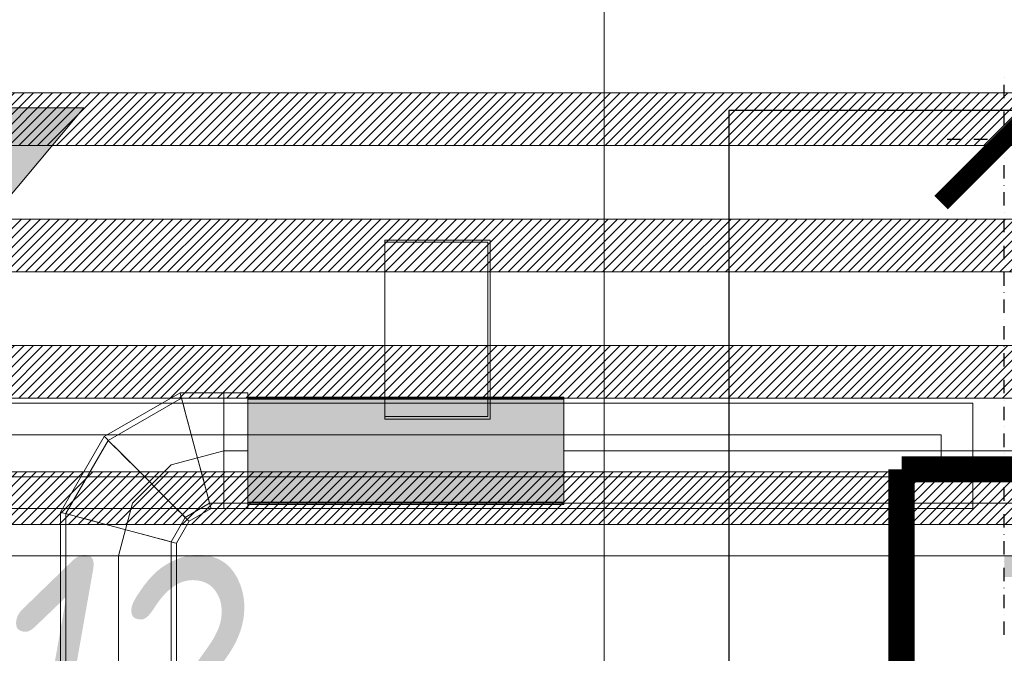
# Model space of a CAD drawing. Header units: millimetres. Extents: x -521669 to 178656, y -69521 to 433382.
# Tile 313 of 422: x -173558 to -172623, y 421976 to 422578. Entities that reach past the tile are written whole.
import ezdxf
from ezdxf import colors
from ezdxf.entities.mleader import LeaderData, LeaderLine
from ezdxf.math import Vec2, Vec3

# ---------------------------------------------------------------- set-up
doc = ezdxf.new("R2010")
doc.units = ezdxf.units.MM
doc.linetypes.add('( Hidden )', pattern=[0.375, 0.25, -0.125])
doc.linetypes.add('DASHDOT', pattern=[25.4, 12.7, -6.35, 0, -6.35])
doc.layers.get('Defpoints').update_dxf_attribs({"color": 31})
for name, color, linetype, lineweight in [('_0', 7, 'Continuous', 13), ('A-DOOR-IDEN', 7, 'Continuous', 9), ('dim_light', 12, 'Continuous', 9), ('dim_razv', 93, 'DASHDOT', 9), ('I-WALL', 7, 'Continuous', 5), ('pot', 183, 'Continuous', 15), ('pot sh', 183, 'Continuous', 15)]:
    doc.layers.add(name, color=color, linetype=linetype, lineweight=lineweight)
for name, color, linetype, true_color in [('PDF15_0', 30, 'Continuous', 0xff7f00), ('PDF5_Geometry', 7, 'Continuous', 0xaaaaaa), ('PDF5_Solid Fills', 7, 'Continuous', 0xececec)]:
    doc.layers.add(name, color=color, linetype=linetype, true_color=true_color)
doc.layers.add('pol', color=7, linetype='Continuous', lineweight=15, true_color=0x738991)
doc.layers.add('Сводный план', color=1, linetype='Continuous', lineweight=0, true_color=0xff0000)
doc.styles.add('fl_iso paper', font='isocpeur.ttf', dxfattribs={"width": 0.8, "oblique": 10})
doc.styles.add('In tre', font='isocpeur.ttf', dxfattribs={"width": 0.8, "oblique": 10})
doc.dimstyles.new('In tre 1_75', dxfattribs={"dimtxt": 220, "dimasz": 120, "dimexe": 60, "dimexo": 10, "dimgap": 50, "dimtad": 1, "dimdec": 0, "dimrnd": 5, "dimzin": 0, "dimdsep": 46, "dimtxsty": 'fl_iso paper', "dimblk": 'ARCHTICK', "dimcen": 0, "dimdle": 60, "dimadec": 0, "dimazin": 0, "dimtfac": 1, "dimtdec": 0, "dimtofl": 0, "dimtmove": 1, "dimatfit": 1, "dimfxl": 1, "dimtfill": 1, "dimtolj": 1, "dimtzin": 0, "dimarcsym": 1})

# ---------------------------------------------------------------- blocks, each defined once
blk = doc.blocks.new('_ArchTick')
at = {"color": 0, "linetype": 'ByBlock', "lineweight": 9, "const_width": 0.15}
blk.add_lwpolyline([(-0.5, -0.5), (0.5, 0.5)], dxfattribs=at)
blk = doc.blocks.new('*D6213')
at = {"layer": 'Defpoints', "color": 0, "transparency": 16777216}
for p in [(-169127.93, 422632.04), (-174127.93, 422454.43), (-169127.93, 422454.43)]:
    blk.add_point(p, dxfattribs=at)
at = {"layer": 'dim_light', "color": 0, "lineweight": -2, "transparency": 16777216}
for p, q in [((-174127.93, 422464.43), (-174127.93, 422692.04)), ((-169127.93, 422464.43), (-169127.93, 422692.04)), ((-174187.93, 422632.04), (-169067.93, 422632.04))]:
    blk.add_line(p, q, dxfattribs=at)
at = {"layer": 'dim_light', "color": 0, "lineweight": -2, "transparency": 16777216, "xscale": 120, "yscale": 120, "zscale": 120, "rotation": 180}
blk.add_blockref('_ArchTick', (-174127.93, 422632.04), dxfattribs=at)
at = {"layer": 'dim_light', "color": 0, "lineweight": -2, "transparency": 16777216, "xscale": 120, "yscale": 120, "zscale": 120}
blk.add_blockref('_ArchTick', (-169127.93, 422632.04), dxfattribs=at)
at = {"layer": 'dim_light', "color": 0, "transparency": 16777216, "insert": (-171627.93, 422792.04), "char_height": 220, "attachment_point": 5, "style": 'fl_iso paper', "bg_fill": 3, "box_fill_scale": 1.1, "bg_fill_color": 256, "bg_fill_true_color": 13158600, "bg_fill_transparency": 0}
blk.add_mtext('\\A1;5000', dxfattribs=at)
blk = doc.blocks.new('*D12230')
at = {"layer": 'Defpoints', "color": 0, "transparency": 16777216}
for p in [(-172622.93, 422464.61), (-172036.03, 422151.22), (-172622.93, 421983.92)]:
    blk.add_point(p, dxfattribs=at)
at = {"layer": 'dim_razv', "color": 0, "lineweight": -2, "transparency": 16777216}
for p, q in [((-172622.93, 421993.92), (-172622.93, 422524.61)), ((-172036.03, 422161.22), (-172036.03, 422524.61)), ((-171976.03, 422464.61), (-172682.93, 422464.61))]:
    blk.add_line(p, q, dxfattribs=at)
at = {"layer": 'dim_razv', "color": 0, "lineweight": -2, "transparency": 16777216, "xscale": 120, "yscale": 120, "zscale": 120, "rotation": 180}
blk.add_blockref('_ArchTick', (-172622.93, 422464.61), dxfattribs=at)
at = {"layer": 'dim_razv', "color": 0, "lineweight": -2, "transparency": 16777216, "xscale": 120, "yscale": 120, "zscale": 120}
blk.add_blockref('_ArchTick', (-172036.03, 422464.61), dxfattribs=at)
at = {"layer": 'dim_razv', "color": 0, "transparency": 16777216, "insert": (-172329.48, 422624.61), "char_height": 220, "attachment_point": 5, "style": 'fl_iso paper', "bg_fill": 3, "box_fill_scale": 1.1, "bg_fill_color": 256, "bg_fill_true_color": 13158600, "bg_fill_transparency": 0}
blk.add_mtext('\\A1;585', dxfattribs=at)
blk = doc.blocks.new('1')
at = {"layer": 'pol', "linetype": 'ByBlock'}
h = blk.add_hatch(color=1, dxfattribs=at)
h.paths.add_polyline_path([(35776.37, 73135.4), (35803.14, 73135.4), (35803.14, 73258.97), (35776.37, 73258.97)])
h.paths.add_polyline_path([(35789.75, 73274.59), (35843.23, 73274.59), (35789.75, 73338.23)])
h.paths.add_polyline_path([(35789.75, 73274.59), (35736.28, 73274.59), (35789.75, 73338.23)])
edge = h.paths.add_edge_path()
edge.add_arc((35789.75, 73110.51), 13.38, 0, 360)
h = blk.add_hatch(color=1, dxfattribs=at)
h.paths.add_polyline_path([(35813.3, 73097.13), (35813.3, 73123.89), (35936.87, 73123.89), (35936.87, 73097.13)])
h.paths.add_polyline_path([(35952.5, 73110.51), (35952.5, 73163.99), (36016.14, 73110.51)])
h.paths.add_polyline_path([(35952.5, 73110.51), (35952.5, 73057.03), (36016.14, 73110.51)])
at = {"layer": 'pol', "color": 1, "linetype": 'ByBlock'}
for points in [[(35789.75, 73274.59), (35736.28, 73274.59), (35789.75, 73338.23), (35789.75, 73274.59)], [(35789.75, 73274.59), (35843.23, 73274.59), (35789.75, 73338.23), (35789.75, 73274.59)], [(35952.5, 73110.51), (35952.5, 73163.99), (36016.14, 73110.51), (35952.5, 73110.51)], [(35952.5, 73110.51), (35952.5, 73057.03), (36016.14, 73110.51), (35952.5, 73110.51)]]:
    blk.add_lwpolyline(points, dxfattribs=at)
for points in [[(35776.37, 73135.4), (35803.14, 73135.4), (35803.14, 73258.97), (35776.37, 73258.97)], [(35813.3, 73097.13), (35813.3, 73123.89), (35936.87, 73123.89), (35936.87, 73097.13)]]:
    blk.add_lwpolyline(points, close=True, dxfattribs=at)
blk.add_circle((35789.75, 73110.51), 13.38, dxfattribs=at)
blk = doc.blocks.new('ftfyjjj')
at = {"layer": 'PDF5_Geometry', "color": 1, "lineweight": 18, "true_color": 0xff0000}
for points in [[(19091.9, 19249.99), (19091.9, 19419.96)], [(19191.92, 19419.96), (19091.9, 19419.96)], [(19091.9, 19249.99), (19091.9, 19251.26), (19091.9, 19252.46), (19091.9, 19417.99), (19091.9, 19252.46), (19091.9, 19251.26)], [(19189.91, 19417.99), (19091.9, 19417.99)], [(19189.91, 19417.99), (19189.91, 19252.46)], [(19191.92, 19249.99), (19191.92, 19419.96)], [(18912.34, 19219.97), (18908.84, 19232.91), (18905.63, 19244.98), (18902.85, 19255.32), (18900.73, 19263.29), (18899.39, 19268.26), (18898.93, 19269.99), (18899.39, 19268.26), (18900.73, 19263.29), (18902.85, 19255.32), (18905.63, 19244.98), (18908.84, 19232.91)], [(18939.11, 19219.97), (18939.11, 19232.91), (18939.11, 19244.98), (18939.11, 19255.32), (18939.11, 19263.29), (18939.11, 19268.26), (18939.11, 19269.99), (18939.11, 19268.26), (18939.11, 19263.29), (18939.11, 19255.32), (18939.11, 19244.98), (18939.11, 19232.91)], [(18939.11, 19169.98), (18939.11, 19171.67), (18939.11, 19176.68), (18939.11, 19184.62), (18939.11, 19194.99), (18939.11, 19207.02), (18939.11, 19219.97), (18939.11, 19232.91), (18939.11, 19244.98), (18939.11, 19255.32), (18939.11, 19263.29), (18939.11, 19268.26), (18939.11, 19269.99), (18939.11, 19268.26), (18939.11, 19263.29), (18939.11, 19255.32), (18939.11, 19244.98), (18939.11, 19232.91), (18939.11, 19219.97), (18939.11, 19207.02), (18939.11, 19194.99), (18939.11, 19184.62), (18939.11, 19176.68), (18939.11, 19171.67)], [(18961.9, 19168.99), (19261.91, 19168.99), (19261.91, 19170.72), (19261.91, 19175.8), (19261.91, 19183.91), (19261.91, 19194.46), (19261.91, 19206.77), (19261.91, 19219.97), (19261.91, 19233.16), (19261.91, 19245.47), (19261.91, 19256.02), (19261.91, 19264.13), (19261.91, 19269.25), (19261.91, 19270.98), (18961.9, 19270.98), (18961.9, 19269.25), (18961.9, 19264.13), (18961.9, 19256.02), (18961.9, 19245.47), (18961.9, 19233.16), (18961.9, 19219.97), (18961.9, 19206.77), (18961.9, 19194.46), (18961.9, 19183.91), (18961.9, 19175.8), (18961.9, 19170.72)], [(18961.9, 19268.97), (18961.9, 19264.13), (18961.9, 19250.52), (18961.9, 19230.87), (18961.9, 19209.06), (18961.9, 19189.41), (18961.9, 19175.83), (18961.9, 19170.96), (19261.91, 19170.96), (19261.91, 19175.83), (19261.91, 19189.41), (19261.91, 19209.06), (19261.91, 19230.87), (19261.91, 19250.52), (19261.91, 19264.13), (19261.91, 19268.97)], [(19189.91, 19252.46), (19189.91, 19260.78), (19189.91, 19266.6), (19189.91, 19269.6), (19189.91, 19269.99), (19189.91, 19269.6), (19189.91, 19266.6), (19189.91, 19260.78)], [(19191.92, 19249.99), (19191.92, 19258.35), (19191.92, 19264.7), (19191.92, 19268.65), (19191.92, 19269.99), (19191.92, 19268.65), (19191.92, 19264.7), (19191.92, 19258.35)], [(19261.91, 19169.98), (19261.91, 19269.99)], [(19091.9, 19252.46), (19189.91, 19252.46)], [(19191.92, 19249.99), (19091.9, 19249.99)], [(18865.91, 19193.19), (18856.45, 19202.64), (18847.6, 19211.5), (18840.01, 19219.05), (18834.23, 19224.87), (18830.56, 19228.54), (18829.33, 19229.77), (18830.56, 19228.54), (18834.23, 19224.87), (18840.01, 19219.05), (18847.6, 19211.5), (18856.45, 19202.64)], [(18912.34, 19219.97), (18915.79, 19207.02), (18919.04, 19194.99), (18921.79, 19184.62), (18923.94, 19176.68), (18925.25, 19171.67), (18925.71, 19169.98), (18925.25, 19171.67), (18923.94, 19176.68), (18921.79, 19184.62), (18919.04, 19194.99), (18915.79, 19207.02)], [(18865.91, 19193.19), (18875.4, 19183.7), (18884.22, 19174.88), (18891.8, 19167.29), (18897.62, 19161.47), (18901.26, 19157.84), (18902.53, 19156.57), (18901.26, 19157.84), (18897.62, 19161.47), (18891.8, 19167.29), (18884.22, 19174.88), (18875.4, 19183.7)], [(18839.13, 19146.76), (18826.19, 19150.26), (18814.12, 19153.47), (18803.75, 19156.25), (18795.81, 19158.37), (18790.84, 19159.71), (18789.11, 19160.17), (18790.84, 19159.71), (18795.81, 19158.37), (18803.75, 19156.25), (18814.12, 19153.47), (18826.19, 19150.26)]]:
    blk.add_lwpolyline(points, close=True, dxfattribs=at)
for points in [[(18784.13, 18885.98), (18784.13, 19119.99), (18784.13, 19161.51), (18786, 19161.02), (18791.47, 19159.53), (18800.22, 19157.21), (18811.62, 19154.14), (18824.88, 19150.57), (18839.13, 19146.76), (18853.35, 19142.95), (18866.61, 19139.39), (18878.01, 19136.36), (18886.76, 19133.99), (18892.26, 19132.55), (18894.13, 19132.05), (18892.26, 19132.55), (18886.76, 19133.99), (18878.01, 19136.36), (18866.61, 19139.39), (18853.35, 19142.95), (18839.13, 19146.76), (18824.88, 19150.57), (18811.62, 19154.14), (18800.22, 19157.21), (18791.47, 19159.53), (18786, 19161.02), (18784.13, 19161.51), (18825.66, 19233.44), (18897.59, 19274.97), (18939.11, 19274.97), (18961.9, 19274.97), (18961.9, 19273.1), (18961.9, 19267.59), (18961.9, 19258.88), (18961.9, 19247.48), (18961.9, 19234.22), (18961.9, 19219.97), (18961.9, 19205.75), (18961.9, 19192.48), (18961.9, 19181.09), (18961.9, 19172.34), (18961.9, 19166.84), (18961.9, 19164.97), (18961.9, 19166.84), (18961.9, 19172.34), (18961.9, 19181.09), (18961.9, 19192.48), (18961.9, 19205.75), (18961.9, 19219.97), (18961.9, 19234.22), (18961.9, 19247.48), (18961.9, 19258.88), (18961.9, 19267.59), (18961.9, 19273.1), (18961.9, 19274.97)], [(18897.59, 19274.97), (18898.08, 19273.1), (18899.57, 19267.59), (18901.89, 19258.88), (18904.96, 19247.48), (18908.53, 19234.22), (18912.34, 19219.97)], [(18912.34, 19219.97), (18908.53, 19234.22), (18904.96, 19247.48), (18901.89, 19258.88), (18899.57, 19267.59), (18898.08, 19273.1), (18897.59, 19274.97)], [(18939.11, 19274.97), (18939.11, 19273.1), (18939.11, 19267.59), (18939.11, 19258.88), (18939.11, 19247.48), (18939.11, 19234.22), (18939.11, 19219.97)], [(18939.11, 19219.97), (18939.11, 19234.22), (18939.11, 19247.48), (18939.11, 19258.88), (18939.11, 19267.59), (18939.11, 19273.1), (18939.11, 19274.97)], [(18939.11, 19274.97), (18939.11, 19273.1), (18939.11, 19267.59), (18939.11, 19258.88), (18939.11, 19247.48), (18939.11, 19234.22), (18939.11, 19219.97)], [(18939.11, 19219.97), (18939.11, 19234.22), (18939.11, 19247.48), (18939.11, 19258.88), (18939.11, 19267.59), (18939.11, 19273.1), (18939.11, 19274.97)], [(18839.13, 19119.99), (18860.16, 19119.99), (18878.01, 19119.99), (18889.93, 19119.99), (18894.13, 19119.99), (18889.93, 19119.99), (18878.01, 19119.99), (18860.16, 19119.99), (18839.13, 19119.99), (18818.07, 19119.99), (18800.22, 19119.99), (18788.3, 19119.99), (18784.13, 19119.99), (18788.3, 19119.99), (18800.22, 19119.99), (18818.07, 19119.99), (18839.13, 19119.99), (18824.88, 19119.99), (18811.62, 19119.99), (18800.22, 19119.99), (18791.47, 19119.99), (18786, 19119.99), (18784.13, 19119.99), (18786, 19119.99), (18791.47, 19119.99), (18800.22, 19119.99), (18811.62, 19119.99), (18824.88, 19119.99), (18839.13, 19119.99), (18839.13, 18885.98)], [(18789.11, 18885.98), (18789.11, 19119.99), (18789.11, 19160.17), (18829.33, 19229.77), (18898.93, 19269.99), (18939.11, 19269.99), (18961.9, 19269.99), (18961.9, 19265.02), (18961.9, 19251.15), (18961.9, 19231.11), (18961.9, 19208.85), (18961.9, 19188.81), (18961.9, 19174.92), (18961.9, 19169.98), (18961.9, 19174.92), (18961.9, 19188.81), (18961.9, 19208.85), (18961.9, 19231.11), (18961.9, 19251.15), (18961.9, 19265.02), (18961.9, 19269.99), (18961.9, 19169.98), (19261.91, 19169.98), (19261.91, 19171.67), (19261.91, 19176.68), (19261.91, 19184.62), (19261.91, 19194.99), (19261.91, 19207.02), (19261.91, 19219.97), (19957.5, 19219.97), (19261.91, 19219.97), (19261.91, 19207.02), (19261.91, 19194.99), (19261.91, 19184.62), (19261.91, 19176.68), (19261.91, 19171.67), (19261.91, 19169.98), (22558.92, 19169.98)], [(22558.92, 19269.99), (19261.91, 19269.99), (19261.91, 19268.26), (19261.91, 19263.29), (19261.91, 19255.32), (19261.91, 19244.98), (19261.91, 19232.91), (19261.91, 19219.97), (19261.91, 19232.91), (19261.91, 19244.98), (19261.91, 19255.32), (19261.91, 19263.29), (19261.91, 19268.26), (19261.91, 19269.99), (19261.91, 19169.98), (18961.9, 19169.98), (19261.91, 19169.98), (18961.9, 19169.98), (18961.9, 19269.99), (19261.91, 19269.99), (18961.9, 19269.99), (19261.91, 19269.99), (18961.9, 19269.99), (18961.9, 19169.98), (19261.91, 19169.98), (19261.91, 19269.99), (18961.9, 19269.99), (18961.9, 19268.26), (18961.9, 19263.29), (18961.9, 19255.32), (18961.9, 19244.98), (18961.9, 19232.91), (18961.9, 19219.97), (18961.9, 19207.02), (18961.9, 19194.99), (18961.9, 19184.62), (18961.9, 19176.68), (18961.9, 19171.67), (18961.9, 19169.98), (18961.9, 19171.67), (18961.9, 19176.68), (18961.9, 19184.62), (18961.9, 19194.99), (18961.9, 19207.02), (18961.9, 19219.97), (18961.9, 19232.91), (18961.9, 19244.98), (18961.9, 19255.32), (18961.9, 19263.29), (18961.9, 19268.26), (18961.9, 19269.99), (19261.91, 19269.99), (19261.91, 19265.02), (19261.91, 19251.15), (19261.91, 19231.11), (19261.91, 19208.85), (19261.91, 19188.81), (19261.91, 19174.92), (19261.91, 19169.98), (19261.91, 19174.92), (19261.91, 19188.81), (19261.91, 19208.85), (19261.91, 19231.11), (19261.91, 19251.15), (19261.91, 19265.02), (19261.91, 19269.99)], [(18961.9, 19168.99), (18961.9, 19170.72), (18961.9, 19175.8), (18961.9, 19183.91), (18961.9, 19194.46), (18961.9, 19206.77), (18961.9, 19219.97), (18961.9, 19233.16), (18961.9, 19245.47), (18961.9, 19256.02), (18961.9, 19264.13), (18961.9, 19269.25), (18961.9, 19270.98)], [(19261.91, 19169.98), (19261.91, 19171.67), (19261.91, 19176.68), (19261.91, 19184.62), (19261.91, 19194.99), (19261.91, 19207.02), (19261.91, 19219.97), (19261.91, 19232.91), (19261.91, 19244.98), (19261.91, 19255.32), (19261.91, 19263.29), (19261.91, 19268.26), (19261.91, 19269.99), (19261.91, 19268.26), (19261.91, 19263.29), (19261.91, 19255.32), (19261.91, 19244.98), (19261.91, 19232.91), (19261.91, 19219.97), (19261.91, 19207.02), (19261.91, 19194.99), (19261.91, 19184.62), (19261.91, 19176.68), (19261.91, 19171.67), (19261.91, 19169.98), (18961.9, 19169.98), (18961.9, 19269.99), (18961.9, 19268.26), (18961.9, 19263.29), (18961.9, 19255.32), (18961.9, 19244.98), (18961.9, 19232.91), (18961.9, 19219.97), (18961.9, 19232.91), (18961.9, 19244.98), (18961.9, 19255.32), (18961.9, 19263.29), (18961.9, 19268.26), (18961.9, 19269.99)], [(18961.9, 19268.97), (18961.9, 19264.13), (18961.9, 19250.52), (18961.9, 19230.87), (18961.9, 19209.06), (18961.9, 19189.41), (18961.9, 19175.83), (18961.9, 19170.96)], [(19191.92, 19269.99), (19189.91, 19269.99)], [(19261.91, 19168.99), (19261.91, 19170.72), (19261.91, 19175.8), (19261.91, 19183.91), (19261.91, 19194.46), (19261.91, 19206.77), (19261.91, 19219.97), (19261.91, 19233.16), (19261.91, 19245.47), (19261.91, 19256.02), (19261.91, 19264.13), (19261.91, 19269.25), (19261.91, 19270.98)], [(19261.91, 19170.96), (19261.91, 19175.83), (19261.91, 19189.41), (19261.91, 19209.06), (19261.91, 19230.87), (19261.91, 19250.52), (19261.91, 19264.13), (19261.91, 19268.97)], [(18825.66, 19233.44), (18827.03, 19232.07), (18831.05, 19228.04), (18837.44, 19221.66), (18845.77, 19213.3), (18855.5, 19203.6), (18865.91, 19193.19)], [(18865.91, 19193.19), (18855.5, 19203.6), (18845.77, 19213.3), (18837.44, 19221.66), (18831.05, 19228.04), (18827.03, 19232.07), (18825.66, 19233.44)], [(18939.11, 19219.97), (18889.12, 19206.6)], [(18912.34, 19219.97), (18916.15, 19205.75), (18919.71, 19192.48), (18922.74, 19181.09), (18925.07, 19172.34), (18926.55, 19166.84), (18927.05, 19164.97)], [(18927.05, 19164.97), (18926.55, 19166.84), (18925.07, 19172.34), (18922.74, 19181.09), (18919.71, 19192.48), (18916.15, 19205.75), (18912.34, 19219.97)], [(18939.11, 19219.97), (18939.11, 19207.02), (18939.11, 19194.99), (18939.11, 19184.62), (18939.11, 19176.68), (18939.11, 19171.67), (18939.11, 19169.98)], [(18939.11, 19169.98), (18939.11, 19171.67), (18939.11, 19176.68), (18939.11, 19184.62), (18939.11, 19194.99), (18939.11, 19207.02), (18939.11, 19219.97)], [(18939.11, 19219.97), (18961.9, 19219.97)], [(18939.11, 19219.97), (18961.9, 19219.97)], [(18939.11, 19219.97), (18939.11, 19205.75), (18939.11, 19192.48), (18939.11, 19181.09), (18939.11, 19172.34), (18939.11, 19166.84), (18939.11, 19164.97)], [(18939.11, 19164.97), (18939.11, 19166.84), (18939.11, 19172.34), (18939.11, 19181.09), (18939.11, 19192.48), (18939.11, 19205.75), (18939.11, 19219.97)], [(18939.11, 19219.97), (18939.11, 19205.75), (18939.11, 19192.48), (18939.11, 19181.09), (18939.11, 19172.34), (18939.11, 19166.84), (18939.11, 19164.97)], [(18939.11, 19164.97), (18939.11, 19166.84), (18939.11, 19172.34), (18939.11, 19181.09), (18939.11, 19192.48), (18939.11, 19205.75), (18939.11, 19219.97)], [(18961.9, 19169.98), (18961.9, 19171.67), (18961.9, 19176.68), (18961.9, 19184.62), (18961.9, 19194.99), (18961.9, 19207.02), (18961.9, 19219.97)], [(18961.9, 19219.97), (18961.9, 19207.02), (18961.9, 19194.99), (18961.9, 19184.62), (18961.9, 19176.68), (18961.9, 19171.67), (18961.9, 19169.98)], [(18889.12, 19206.6), (18852.5, 19169.98)], [(18865.91, 19193.19), (18876.35, 19182.75), (18886.05, 19173.05), (18894.38, 19164.72), (18900.8, 19158.3), (18904.82, 19154.28), (18906.16, 19152.9)], [(18906.16, 19152.9), (18904.82, 19154.28), (18900.8, 19158.3), (18894.38, 19164.72), (18886.05, 19173.05), (18876.35, 19182.75), (18865.91, 19193.19)], [(18852.5, 19169.98), (18839.13, 19119.99)], [(18902.53, 19156.57), (18925.71, 19169.98)], [(18925.71, 19169.98), (18939.11, 19169.98)], [(18939.11, 19169.98), (18961.9, 19169.98)], [(18894.13, 18885.98), (18894.13, 19119.99), (18892.26, 19119.99), (18886.76, 19119.99), (18878.01, 19119.99), (18866.61, 19119.99), (18853.35, 19119.99), (18839.13, 19119.99), (18853.35, 19119.99), (18866.61, 19119.99), (18878.01, 19119.99), (18886.76, 19119.99), (18892.26, 19119.99), (18894.13, 19119.99), (18894.13, 19132.05), (18906.16, 19152.9), (18927.05, 19164.97), (18939.11, 19164.97), (18961.9, 19164.97)], [(18889.12, 19133.36), (18902.53, 19156.57)], [(18839.13, 19146.76), (18852.04, 19143.31), (18864.11, 19140.06), (18874.48, 19137.31), (18882.42, 19135.16), (18887.43, 19133.82), (18889.12, 19133.36)], [(18889.12, 19133.36), (18887.43, 19133.82), (18882.42, 19135.16), (18874.48, 19137.31), (18864.11, 19140.06), (18852.04, 19143.31), (18839.13, 19146.76)], [(18889.12, 19119.99), (18889.12, 19133.36)], [(18839.13, 19119.99), (18826.19, 19119.99), (18814.12, 19119.99), (18803.75, 19119.99), (18795.81, 19119.99), (18790.84, 19119.99), (18789.11, 19119.99)], [(18789.11, 19119.99), (18790.84, 19119.99), (18795.81, 19119.99), (18803.75, 19119.99), (18814.12, 19119.99), (18826.19, 19119.99), (18839.13, 19119.99)], [(18839.13, 19119.99), (18826.19, 19119.99), (18814.12, 19119.99), (18803.75, 19119.99), (18795.81, 19119.99), (18790.84, 19119.99), (18789.11, 19119.99)], [(18789.11, 19119.99), (18790.84, 19119.99), (18795.81, 19119.99), (18803.75, 19119.99), (18814.12, 19119.99), (18826.19, 19119.99), (18839.13, 19119.99)], [(18839.13, 18885.98), (18839.13, 19119.99)], [(18889.12, 19119.99), (18887.43, 19119.99), (18882.42, 19119.99), (18874.48, 19119.99), (18864.11, 19119.99), (18852.04, 19119.99), (18839.13, 19119.99)], [(18839.13, 19119.99), (18852.04, 19119.99), (18864.11, 19119.99), (18874.48, 19119.99), (18882.42, 19119.99), (18887.43, 19119.99), (18889.12, 19119.99)], [(18839.13, 19119.99), (18852.04, 19119.99), (18864.11, 19119.99), (18874.48, 19119.99), (18882.42, 19119.99), (18887.43, 19119.99), (18889.12, 19119.99)], [(18889.12, 19119.99), (18887.43, 19119.99), (18882.42, 19119.99), (18874.48, 19119.99), (18864.11, 19119.99), (18852.04, 19119.99), (18839.13, 19119.99)], [(18889.12, 18885.98), (18889.12, 19119.99)]]:
    blk.add_lwpolyline(points, dxfattribs=at)
at = {"layer": 'PDF5_Solid Fills', "color": 1, "lineweight": 35, "true_color": 0xff0000, "transparency": 33554559}
blk.add_solid([(19261.91, 19169.98), (19261.91, 19269.99), (18961.9, 19169.98), (18961.9, 19269.99)], dxfattribs=at)
blk.add_solid([(19261.91, 19169.98), (19261.91, 19269.99), (18961.9, 19169.98), (18961.9, 19269.99)], dxfattribs=at)
blk = doc.blocks.new('yyuuiffff55')
at = {"layer": 'PDF15_0', "lineweight": 25}
blk.add_lwpolyline([(27195.04, 16099.43), (26921.99, 16099.43), (26921.99, 19543.26), (20796.33, 19543.26), (20796.33, 19181.31), (20434.38, 19181.31), (20434.38, 19543.26), (19418.38, 19543.26), (19418.38, 9311.25), (26930.46, 9311.25), (26930.46, 9406.5), (27131.54, 9406.5)], dxfattribs=at)

msp = doc.modelspace()

# ---------------------------------------------------------------- hatches: boundary and pattern name
at = {"layer": '_0', "transparency": 33554534}
h = msp.add_hatch(color=252, dxfattribs=at)
h.dxf.hatch_style = 1
h.paths.add_polyline_path([(-154802.134982, 402398.150929), (-192753.734982, 402398.150929), (-192753.734982, 432349.750929), (-154802.134982, 432349.750929)])
h.paths.add_polyline_path([(-162502.934982, 423848.950929), (-162502.934982, 421848.950929), (-169852.934982, 421848.950929), (-169852.934982, 412898.950929), (-166902.934982, 412898.950929), (-166902.934982, 410898.950929), (-183952.934982, 410898.950929), (-183952.934982, 410898.950929), (-186002.934982, 410898.950929), (-186002.934982, 412898.950929), (-183852.934982, 412898.950929), (-183852.934982, 416948.950929), (-179002.934982, 416948.950929), (-179002.934982, 415448.950929), (-177352.934982, 415448.950929), (-177352.934982, 421848.950929), (-185752.934982, 421848.950929), (-185752.934982, 423848.950929), (-182952.934982, 423848.950929), (-162502.934982, 423848.950929)], flags=16)
at = {"layer": 'I-WALL', "true_color": 0xf5f3ef}
h = msp.add_hatch(color=7, dxfattribs=at)
h.paths.add_polyline_path([(-172602.934982, 422048.950929), (-172252.934982, 422048.950929), (-172252.934982, 422068.950929), (-172622.934982, 422068.950929), (-172622.934982, 422048.950929)])
h.paths.add_polyline_path([(-174602.934982, 422048.950929), (-174582.934982, 422048.950929), (-174582.934982, 422068.950929), (-174952.934982, 422068.950929), (-174952.934982, 422048.950929)])
at = {"layer": 'pot sh', "linetype": 'ByBlock', "lineweight": 0, "true_color": 0x91caaf}
h = msp.add_hatch(dxfattribs=at)
h.set_pattern_fill('ANSI31', color=253, scale=2, angle=180)
h.set_pattern_definition([(225, (-233499.5126, 403269.562), (4.49012806, -4.49012806), [])])
h.paths.add_polyline_path([(-185532.872958, 422338.950929), (-162722.934983, 422338.950929), (-162722.934983, 422388.950929), (-185532.872958, 422388.950929)])
h = msp.add_hatch(dxfattribs=at)
h.set_pattern_fill('ANSI31', color=253, scale=2, angle=180)
h.set_pattern_definition([(225, (-233499.5126, 403389.562), (4.49012806, -4.49012806), [])])
h.paths.add_polyline_path([(-185532.872958, 422218.950929), (-162722.934983, 422218.950929), (-162722.934983, 422268.950929), (-185532.872958, 422268.950929)])
h = msp.add_hatch(dxfattribs=at)
h.set_pattern_fill('ANSI31', color=253, scale=2, angle=180)
h.set_pattern_definition([(225, (-233499.5126, 403509.562), (4.49012806, -4.49012806), [])])
h.paths.add_polyline_path([(-185532.872958, 422098.950929), (-162722.934983, 422098.950929), (-162722.934983, 422148.950929), (-185532.872958, 422148.950929)])

# ---------------------------------------------------------------- linework, layer by layer
at = {"layer": 'dim_razv', "color": 1, "linetype": '( Hidden )', "ltscale": 10, "true_color": 0xff0a0a, "const_width": 25}
for points in [[(-172081.028909, 422151.21732), (-172720.462818, 422151.21732)], [(-172720.462818, 422151.21732), (-172720.462818, 421901.21732)]]:
    msp.add_lwpolyline(points, dxfattribs=at)
at = {"layer": 'pol'}
for points in [[(-173002.866474, 421898.885589), (-173002.866474, 422848.369804), (-173602.866474, 422848.369804), (-173602.866474, 421898.885589)], [(-172402.866474, 422048.950929), (-172402.866474, 422848.369804), (-173002.866474, 422848.369804), (-173002.866474, 421898.885589)]]:
    msp.add_lwpolyline(points, dxfattribs=at)
at = {"layer": 'pol', "color": 195, "linetype": 'ByBlock', "true_color": 0x7833a3}
for points in [[(-174652.934982, 422213.950929), (-172652.934982, 422213.950929), (-172652.934982, 422113.950929), (-174652.934982, 422113.950929)], [(-174622.934982, 422183.950929), (-172682.934982, 422183.950929), (-172682.934982, 422143.950929), (-174622.934982, 422143.950929)]]:
    msp.add_lwpolyline(points, close=True, dxfattribs=at)
at = {"layer": 'pot sh'}
for points in [[(-185532.872958, 422338.950929), (-162722.934983, 422338.950929), (-162722.934983, 422388.950929), (-185532.872958, 422388.950929)], [(-185532.872958, 422218.950929), (-162722.934983, 422218.950929), (-162722.934983, 422268.950929), (-185532.872958, 422268.950929)], [(-185532.872958, 422098.950929), (-162722.934983, 422098.950929), (-162722.934983, 422148.950929), (-185532.872958, 422148.950929)]]:
    msp.add_lwpolyline(points, close=True, dxfattribs=at)

# ---------------------------------------------------------------- texts
at = {"layer": 'A-DOOR-IDEN', "lineweight": 5, "insert": (-173737.174371, 422069.973126), "char_height": 250, "width": 372.7846875, "attachment_point": 1, "style": 'fl_iso paper'}
msp.add_mtext('-12', dxfattribs=at)

# ---------------------------------------------------------------- next in the draw order: dimensions: what is measured, and where the dimension line sits
at = {"layer": 'dim_light'}
dim = msp.add_linear_dim(base=(-169127.934982, 422632.037467), p1=(-174127.934982, 422454.42937), p2=(-169127.934982, 422454.42937), dimstyle='In tre 1_75', dxfattribs=at)
dim.commit()
dim.dimension.update_dxf_attribs({"geometry": '*D6213', "text_midpoint": (-171627.934982, 422792.037467)})

# ---------------------------------------------------------------- next in the draw order: hatches: boundary and pattern name
at = {"layer": 'pot sh', "linetype": 'ByBlock', "lineweight": 0, "true_color": 0x91caaf}
h = msp.add_hatch(dxfattribs=at)
h.set_pattern_fill('ANSI31', color=253, scale=2, angle=180)
h.set_pattern_definition([(225, (-233499.5126, 403629.562), (4.49012806, -4.49012806), [])])
h.paths.add_polyline_path([(-185532.872958, 422458.950929), (-162722.934983, 422458.950929), (-162722.934983, 422508.950929), (-185532.872958, 422508.950929)])

# ---------------------------------------------------------------- next in the draw order: linework, layer by layer
at = {"layer": 'pot'}
msp.add_lwpolyline([(-185532.872958, 423628.950929), (-162722.934983, 423628.950929), (-162722.934983, 422068.950929), (-185532.872958, 422068.950929)], close=True, dxfattribs=at)
at = {"layer": 'pot sh'}
msp.add_lwpolyline([(-185532.872958, 422458.950929), (-162722.934983, 422458.950929), (-162722.934983, 422508.950929), (-185532.872958, 422508.950929)], close=True, dxfattribs=at)

# ---------------------------------------------------------------- next in the draw order: dimensions: what is measured, and where the dimension line sits
at = {"layer": 'dim_razv', "color": 18, "true_color": 0x000000}
dim = msp.add_linear_dim(base=(-172622.934982, 422464.610974), p1=(-172036.028909, 422151.21732), p2=(-172622.934982, 421983.918259), dimstyle='In tre 1_75', dxfattribs=at)
dim.commit()
dim.dimension.update_dxf_attribs({"geometry": '*D12230', "text_midpoint": (-172329.481946, 422624.610974)})

# ---------------------------------------------------------------- next in the draw order: leaders
at = {"layer": 'dim_razv', "color": 0, "linetype": 'ByBlock'}
ml = msp.add_multileader_mtext('Standard', dxfattribs=at)
ml.set_content('Зеркало на стене, выполнить в один уровень с отделкой стен', style='In tre')
ml.set_leader_properties()
ml.build(insert=Vec2(0, 0))
ml.multileader.update_dxf_attribs({"text_left_attachment_type": 6, "text_right_attachment_type": 6, "dogleg_length": 1, "arrow_head_size": 0, "scale": 50})
ctx = ml.context
ctx.base_point, ctx.scale, ctx.char_height, ctx.arrow_head_size, ctx.landing_gap_size, ctx.plane_origin = Vec3(-175093.967909, 425194.400024), 50, 200, 0, 4.5, Vec3(-168282.161066, 430034.331762)
ctx.left_attachment, ctx.right_attachment = 6, 6
notes = []
notes.append((ctx, [(0, (1, 1, 0), (-172151.702513, 425194.400024), (-1, 0), 50, [(1, [(-170702.386715, 422151.21732)], 0, [])])]))
ctx.mtext.insert, ctx.mtext.width, ctx.mtext.defined_height, ctx.mtext.flow_direction = Vec3(-175089.467909, 425434.400024), 3092.71630457, 696.609813, 5
ctx.mtext.has_bg_fill, ctx.mtext.bg_color, ctx.mtext.bg_scale_factor, ctx.mtext.bg_transparency, ctx.mtext.use_window_bg_color = 1, -1027028792, 1.5, 0, 1
for ctx, leaders in notes:
    for number, flags, end, landing, length, lines in leaders:
        leader = LeaderData()
        leader.index, (leader.has_last_leader_line, leader.has_dogleg_vector, leader.attachment_direction) = number, flags
        leader.last_leader_point, leader.dogleg_vector, leader.dogleg_length = Vec3(end), Vec3(landing), length
        for number, points, colour, breaks in lines:
            line = LeaderLine()
            line.index, line.vertices, line.color, line.breaks = number, Vec3.list(points), colors.encode_raw_color(colour), breaks
            leader.lines.append(line)
        ctx.leaders.append(leader)

# ---------------------------------------------------------------- next in the draw order: leaders
at = {"layer": 'pol', "color": 1, "linetype": 'ByBlock', "true_color": 0xff0000}
ml = msp.add_multileader_mtext('Standard', dxfattribs=at)
ml.set_content('Лоток щелевой\\Pводоотводный в полу, модульный. Лщ-2', color=(255, 0, 0), style='In tre')
ml.set_leader_properties()
ml.build(insert=Vec2(0, 0))
ml.multileader.update_dxf_attribs({"text_left_attachment_type": 6, "text_right_attachment_type": 6, "dogleg_length": 1, "arrow_head_size": 0, "scale": 50})
ctx = ml.context
ctx.base_point, ctx.scale, ctx.char_height, ctx.arrow_head_size, ctx.landing_gap_size, ctx.plane_origin = Vec3(-172818.726918, 425334.218158), 50, 200, 0, 4.5, Vec3(-163959.651652, 430904.168713)
ctx.left_attachment, ctx.right_attachment = 6, 6
notes = []
notes.append((ctx, [(1, (1, 1, 0), (-172868.726918, 425334.218158), (1, 0), 50, [(1, [(-173761.381987, 422183.950929)], 0, [])])]))
ctx.mtext.insert, ctx.mtext.width, ctx.mtext.defined_height, ctx.mtext.flow_direction = Vec3(-172814.226918, 425594.218158), 2329.34513991, 696.609813, 5
ctx.mtext.has_bg_fill, ctx.mtext.bg_color, ctx.mtext.bg_scale_factor, ctx.mtext.bg_transparency, ctx.mtext.use_window_bg_color = 1, -1027028792, 1.5, 0, 1
for ctx, leaders in notes:
    for number, flags, end, landing, length, lines in leaders:
        leader = LeaderData()
        leader.index, (leader.has_last_leader_line, leader.has_dogleg_vector, leader.attachment_direction) = number, flags
        leader.last_leader_point, leader.dogleg_vector, leader.dogleg_length = Vec3(end), Vec3(landing), length
        for number, points, colour, breaks in lines:
            line = LeaderLine()
            line.index, line.vertices, line.color, line.breaks = number, Vec3.list(points), colors.encode_raw_color(colour), breaks
            leader.lines.append(line)
        ctx.leaders.append(leader)

# ---------------------------------------------------------------- next in the draw order: block references
at = {"layer": 'pol', "color": 0, "lineweight": 18, "xscale": 1.987741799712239, "yscale": 1.987741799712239, "zscale": 1.987741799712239, "rotation": 180}
msp.add_blockref('1', (-102462.075628, 568145.496156), dxfattribs=at)
at = {"layer": 'Сводный план'}
for name in ['yyuuiffff55', 'ftfyjjj']:
    msp.add_blockref(name, (-192302.934982, 402948.950929), dxfattribs=at)

doc.saveas('drawing.dxf')
